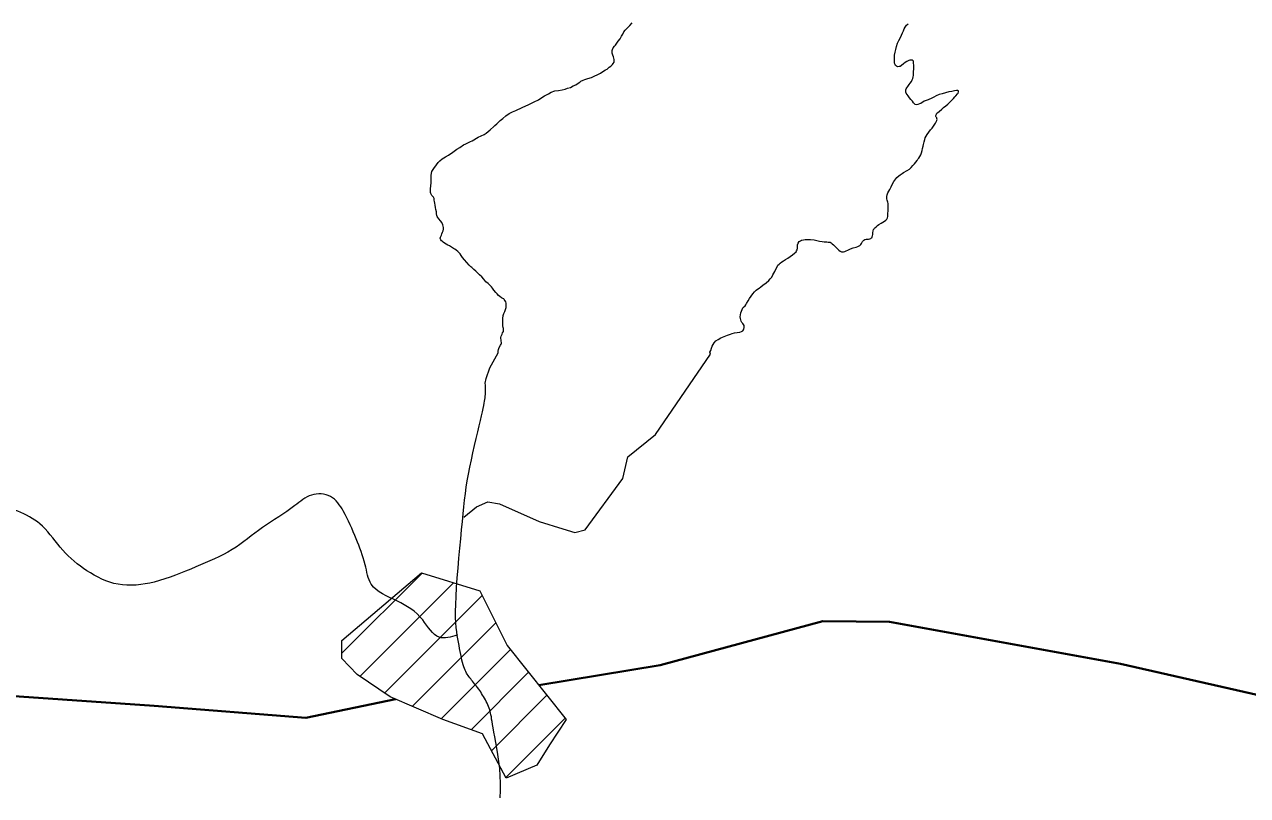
# Model space of a CAD drawing. Extents: x 553962 to 842807, y 8883888 to 9032388.
# Drawn here: x 605242 to 606503, y 8912194 to 8912989 of the extents above; entities that cross this region are included whole.
import ezdxf

# ---------------------------------------------------------------- set-up
doc = ezdxf.new("R2010")
doc.units = 0
doc.header["$LTSCALE"] = 200
doc.layers.add('6', color=7, linetype='Continuous', lineweight=13)

msp = doc.modelspace()

# ---------------------------------------------------------------- linework, layer by layer
at = {"layer": '6'}
for p, q in [((605569.1, 8912340.8), (605651.9, 8912423.6)), ((605587.8, 8912317.1), (605684.3, 8912413.5)), ((605613, 8912299.8), (605713.6, 8912400.4)), ((605641.7, 8912286.1), (605727.8, 8912372.3)), ((605671.4, 8912273.4), (605742.9, 8912344.9)), ((605702.5, 8912262), (605761.6, 8912321.2)), ((605723.3, 8912240.4), (605780.4, 8912297.5)), ((605738, 8912212.7), (605799.2, 8912273.8))]:
    msp.add_line(p, q, dxfattribs=at)
for points in [[(605662, 8912812.9), (605661.3, 8912814.3), (605660.8, 8912815.1), (605660.5, 8912815.9), (605660.3, 8912817.3), (605660.6, 8912819.8), (605660.9, 8912823), (605661.1, 8912826.1), (605661.3, 8912830.4), (605661.3, 8912833.6), (605661.4, 8912835.9), (605662, 8912837.8), (605663.8, 8912840.6), (605666.6, 8912844.4), (605668.5, 8912846.8), (605670, 8912848.6), (605672.6, 8912850.6), (605676, 8912852.7), (605679, 8912854.4), (605683.6, 8912857.4), (605687.6, 8912860.7), (605690.6, 8912862.5), (605694.6, 8912865.1), (605697, 8912866.3), (605701.6, 8912868.4), (605703.3, 8912869.4), (605709.7, 8912873), (605715.7, 8912875.8), (605718, 8912877.3), (605722.1, 8912880.6), (605725.7, 8912884), (605726.7, 8912885), (605728.9, 8912886.9), (605732.3, 8912890.1), (605735, 8912892.4), (605738.2, 8912895), (605741.6, 8912897.3), (605745, 8912899.2), (605748.3, 8912900.7), (605755, 8912903.7), (605761.7, 8912906.7), (605767.5, 8912909.3), (605771.8, 8912911.7), (605775.3, 8912913.8), (605778.1, 8912915.7), (605782, 8912917.8), (605784.9, 8912919.3), (605788.6, 8912920.7), (605792.3, 8912921.2), (605796.2, 8912922), (605799.5, 8912922.6), (605801.8, 8912923.4), (605804.7, 8912924.4), (605807.7, 8912925.8), (605810.4, 8912927.1), (605812.9, 8912928.6), (605814.3, 8912929.7), (605815.6, 8912930.7), (605817.9, 8912931.7), (605819.7, 8912932.4), (605822.8, 8912933.6), (605826.4, 8912934.6), (605829.3, 8912936), (605833.1, 8912937.7), (605835.9, 8912939.2), (605838.2, 8912940.8), (605840.9, 8912942.4), (605842.6, 8912943.2), (605844.8, 8912945.1), (605846.5, 8912946.4), (605848.1, 8912948), (605849, 8912949), (605849.7, 8912950.3), (605849.9, 8912951.5), (605849.9, 8912953.2), (605849.6, 8912954.4), (605849.3, 8912955.8), (605848.5, 8912957.5), (605848, 8912958.7), (605847.7, 8912959.8), (605847.7, 8912960.9), (605847.8, 8912962.3), (605848.3, 8912963.5), (605849, 8912965), (605850.3, 8912966.8), (605851.2, 8912967.9), (605852.7, 8912969.9), (605854.1, 8912972), (605855.9, 8912974.6), (605857.4, 8912977.2), (605858.7, 8912979.4), (605860, 8912981.7), (605861.3, 8912983.4), (605862.8, 8912985.1), (605866, 8912988.3), (605868.6, 8912990.9)], [(606146.2, 8912978.2), (606147.2, 8912980.7), (606148.2, 8912982.8), (606148.8, 8912984.6), (606149.9, 8912986.5), (606151.4, 8912988.5), (606152.9, 8912990)], [(606157.8, 8912933.6), (606158.2, 8912935.1), (606158.4, 8912936.7), (606158.5, 8912938.5), (606158.7, 8912940.6), (606158.8, 8912943.2), (606158.9, 8912944.9), (606158.9, 8912946.8), (606158.7, 8912949.7), (606158.7, 8912951.2), (606158.2, 8912951.9), (606157.2, 8912952.3), (606156, 8912952.6), (606154.7, 8912952.5), (606153.7, 8912952.1), (606151.7, 8912950.9), (606150.1, 8912949.9), (606148.3, 8912948.5), (606146.2, 8912946.8), (606144.9, 8912946), (606143.7, 8912945.9), (606142.4, 8912945.7), (606141.1, 8912946.2), (606140, 8912946.9), (606139.5, 8912948.1), (606139.1, 8912949.5), (606138.9, 8912950.7), (606139, 8912952.8), (606138.9, 8912955.3), (606139.1, 8912957.7), (606139.6, 8912960.8), (606140.4, 8912963.6), (606141.2, 8912966.6), (606142.2, 8912969.8), (606143.5, 8912972.8), (606145.1, 8912975.9), (606146.2, 8912978.2)], [(606182, 8912888.9), (606182.6, 8912890.1), (606182.8, 8912890.7), (606183, 8912891.3), (606182.8, 8912892.4), (606182.5, 8912893.1), (606182.1, 8912893.6), (606181.7, 8912894.5), (606181.6, 8912895.3), (606181.8, 8912896), (606182.2, 8912896.8), (606182.8, 8912897.7), (606183.8, 8912898.6), (606184.9, 8912899.5), (606187.7, 8912901.8), (606189.5, 8912903.5), (606192, 8912905.5), (606193.9, 8912907.2), (606195.7, 8912908.7), (606197.4, 8912910.4), (606199.8, 8912912.9), (606201.2, 8912914.5), (606202.2, 8912915.8), (606203.9, 8912917.6), (606204.6, 8912918.5), (606205, 8912919.9), (606205, 8912920.7), (606204.2, 8912921.1), (606202.9, 8912921.3), (606201, 8912920.9), (606198, 8912920.2), (606195, 8912919.7), (606191.5, 8912918.9), (606188.2, 8912917.8), (606185.1, 8912916.9), (606182, 8912915.6), (606179.7, 8912914.4), (606177.4, 8912913.3), (606173.6, 8912911.7), (606169.7, 8912910), (606166, 8912907.9), (606164.9, 8912907.3), (606163, 8912906.6), (606161.5, 8912906.4), (606160.4, 8912906.7), (606159.8, 8912907.2), (606158.7, 8912908.5), (606157.6, 8912910.1), (606155.9, 8912912), (606154.3, 8912913.7), (606153.1, 8912915.6), (606152, 8912916.9), (606151.1, 8912918.3), (606150.6, 8912919.6), (606150.6, 8912920.6), (606150.6, 8912921.5), (606150.7, 8912922), (606151, 8912922.8), (606151.7, 8912923.9), (606152.6, 8912925.2), (606154, 8912927.3), (606155.1, 8912928.7), (606156.4, 8912930.6), (606157.1, 8912932), (606157.8, 8912933.6)], [(606134.8, 8912820.4), (606135.7, 8912821.9), (606136.7, 8912824.3), (606138.3, 8912827.3), (606140.2, 8912830.1), (606141.3, 8912831.5), (606143.3, 8912833.2), (606144.8, 8912834.3), (606146.9, 8912835.7), (606148.2, 8912836.5), (606152.1, 8912838.7), (606154.3, 8912840.2), (606156, 8912841.8), (606157.9, 8912843.8), (606159.6, 8912845.4), (606161, 8912847.2), (606162.2, 8912849), (606163.1, 8912850.2), (606163.9, 8912851.4), (606165.2, 8912853.1), (606166.2, 8912854.9), (606166.8, 8912856.8), (606167.4, 8912859.2), (606167.9, 8912861.4), (606168.4, 8912863.6), (606169, 8912865.6), (606169.4, 8912868.1), (606170.2, 8912870.7), (606170.7, 8912872.2), (606171.5, 8912874.1), (606172.7, 8912875.9), (606174.5, 8912878.1), (606176.2, 8912880.6), (606177.8, 8912882.3), (606179.9, 8912885.3), (606181.2, 8912887.6), (606182, 8912888.9)], [(605730.2, 8912650.8), (605730.2, 8912652.2), (605730.6, 8912654.2), (605731.4, 8912656.3), (605732.7, 8912658.7), (605733.3, 8912659.7), (605733.6, 8912660.6), (605733.7, 8912661.2), (605733.5, 8912662.6), (605733.2, 8912664.1), (605733, 8912665.4), (605733.1, 8912666.5), (605733.5, 8912667.8), (605734.2, 8912669.8), (605734.8, 8912671.2), (605735.6, 8912672.7), (605735.8, 8912674.1), (605735.6, 8912675.8), (605735.3, 8912676.8), (605735.2, 8912678.4), (605735, 8912682.2), (605735, 8912686), (605735.4, 8912689.2), (605736, 8912691.1), (605737.2, 8912693.3), (605737.9, 8912695.3), (605738.4, 8912697.5), (605738.6, 8912700), (605738.5, 8912702), (605738.2, 8912703.2), (605737.5, 8912704.4), (605736.5, 8912705.6), (605736, 8912706.2), (605735, 8912706.8), (605733.7, 8912707.5), (605732, 8912708.8), (605730.6, 8912709.9), (605729.1, 8912711.5), (605727.8, 8912712.7), (605725.9, 8912715.3), (605724.4, 8912717.5), (605723.2, 8912718.6), (605721.5, 8912720.4), (605719.9, 8912722), (605717.6, 8912724), (605715.3, 8912726.6), (605713.3, 8912728.9), (605711, 8912731.1), (605709, 8912733.1), (605707.1, 8912734.8), (605705.1, 8912736.7), (605703.1, 8912738.5), (605702.1, 8912739.2), (605700.2, 8912741.2), (605697.9, 8912743.8), (605695.6, 8912746.6), (605693.6, 8912749), (605692.2, 8912751.1), (605691, 8912752.7), (605688.6, 8912755.1), (605687, 8912756.5), (605685.5, 8912757.6), (605684.3, 8912758.4), (605682.2, 8912759.7), (605679.9, 8912760.9), (605678.4, 8912761.8), (605676.6, 8912762.7), (605674.9, 8912763.7), (605673.6, 8912764.7), (605672.9, 8912765.4), (605671.9, 8912766.2), (605671, 8912767.1), (605670.7, 8912767.9), (605670.5, 8912768.9), (605670.9, 8912770), (605671.7, 8912772.1), (605672.3, 8912773.4), (605672.8, 8912775), (605673.4, 8912776.5), (605673.7, 8912778.1), (605673.7, 8912779.9), (605673.6, 8912781.3), (605673.1, 8912782.8), (605672, 8912785.1), (605670.9, 8912786.6), (605669.2, 8912788.8), (605668, 8912790.1), (605667.5, 8912791.2), (605667, 8912792.2), (605666.8, 8912794.1), (605666.5, 8912796.1), (605666, 8912798.6), (605665.6, 8912800.6), (605665.4, 8912802.9), (605665, 8912805.1), (605664.7, 8912806.8), (605664.3, 8912808.1), (605664.3, 8912808.9), (605664.1, 8912809.8), (605663.4, 8912811.1), (605662, 8912812.9)], [(606073.5, 8912764.1), (606074.8, 8912763.1), (606076.1, 8912761.9), (606077, 8912761), (606078.4, 8912759.6), (606079.7, 8912758.3), (606081.5, 8912756.6), (606083.1, 8912755.4), (606084.2, 8912754.8), (606085.4, 8912754.8), (606086.4, 8912754.9), (606087.8, 8912755.3), (606089.1, 8912755.8), (606090.7, 8912756.5), (606093.5, 8912757.8), (606096.4, 8912758.9), (606099.3, 8912759.7), (606101.1, 8912760.4), (606103.2, 8912761.4), (606104.2, 8912762.4), (606104.8, 8912763.4), (606106, 8912765.4), (606106.8, 8912766.3), (606107.4, 8912766.9), (606108.4, 8912767.5), (606109.7, 8912767.8), (606110.8, 8912767.9), (606112.2, 8912768), (606113.6, 8912768.1), (606114.5, 8912768.4), (606115.2, 8912769.1), (606115.8, 8912769.7), (606116.1, 8912770.5), (606116.3, 8912771.4), (606116.5, 8912772.5), (606116.6, 8912774.3), (606116.9, 8912776.5), (606117.3, 8912777.7), (606117.9, 8912778.6), (606118.5, 8912779.3), (606119.9, 8912780.7), (606121.4, 8912782), (606122.9, 8912783), (606125.1, 8912784.2), (606127.1, 8912785.3), (606128.6, 8912786.4), (606130, 8912787.5), (606131.2, 8912788.6), (606131.8, 8912789.9), (606132, 8912791.4), (606132.2, 8912793.1), (606132.2, 8912794.6), (606132.3, 8912796.8), (606132.3, 8912799.5), (606132.3, 8912802.7), (606132.3, 8912804.6), (606132, 8912806), (606131.5, 8912808.1), (606131.2, 8912809.6), (606131.2, 8912811.7), (606131.5, 8912813.7), (606132.1, 8912815.5), (606133.1, 8912817.3), (606134.1, 8912819.1), (606134.8, 8912820.4)], [(606016.6, 8912736.9), (606017.9, 8912739.2), (606018.7, 8912741), (606019.9, 8912742.2), (606021.1, 8912743.2), (606022.7, 8912744.4), (606024.5, 8912745.6), (606026.7, 8912746.9), (606028.9, 8912748.3), (606031.3, 8912750.1), (606033.7, 8912751.7), (606035.8, 8912753.4), (606037.4, 8912754.8), (606038, 8912755.8), (606038.5, 8912756.9), (606038.8, 8912758.7), (606039, 8912760.2), (606039, 8912761.9), (606039.5, 8912763.6), (606040.5, 8912765.3), (606041.9, 8912766.2), (606043.2, 8912766.9), (606045, 8912767.3), (606046.9, 8912767.4), (606048.2, 8912767.5), (606052.4, 8912767.4), (606056, 8912767.1), (606058.9, 8912766.6), (606061.5, 8912765.9), (606064.3, 8912765.4), (606066.4, 8912765.1), (606067.4, 8912765.1), (606069.3, 8912765), (606070.4, 8912764.9), (606071.8, 8912764.9), (606072.6, 8912764.7), (606073.5, 8912764.1)], [(605949.1, 8912649.3), (605948.6, 8912651.3), (605949.4, 8912652.9), (605950.3, 8912655.6), (605950.9, 8912657.4), (605951.8, 8912659.2), (605952.9, 8912661), (605954.7, 8912662.9), (605957.1, 8912664.5), (605959.8, 8912666.1), (605963.2, 8912667.6), (605966.9, 8912669), (605969.7, 8912670), (605971.5, 8912670.5), (605974, 8912671.2), (605979.3, 8912672), (605981.3, 8912672.6), (605982.5, 8912673.3), (605983.2, 8912674.2), (605983.6, 8912675.2), (605983.8, 8912676.6), (605983.9, 8912677.8), (605983.8, 8912678.8), (605983.3, 8912679.7), (605982.4, 8912680.8), (605981.6, 8912681.8), (605981, 8912683.2), (605980.4, 8912684.7), (605980, 8912686.1), (605979.9, 8912687.9), (605980.2, 8912689.9), (605980.5, 8912691.8), (605981.2, 8912693.7), (605982, 8912695.5), (605982.6, 8912696.9), (605983.4, 8912697.8), (605984.8, 8912699.1), (605985.5, 8912700.2), (605986.3, 8912701.4), (605987.9, 8912704.3), (605989.3, 8912706.7), (605991, 8912709.2), (605992.8, 8912711.6), (605994.5, 8912713.6), (605996.2, 8912715.2), (605997.7, 8912716.3), (605999.3, 8912717.4), (606001.1, 8912718.8), (606003.3, 8912720.3), (606006.6, 8912722.9), (606009.3, 8912725.2), (606010.9, 8912727), (606012.3, 8912728.8), (606013.6, 8912731.2), (606014.6, 8912732.7), (606015.5, 8912734.5), (606016.6, 8912736.9)], [(605694.8, 8912491.9), (605695.6, 8912498.8), (605696.5, 8912505.5), (605697.4, 8912512.1), (605698.4, 8912518.7), (605699.7, 8912525.6), (605701.1, 8912532.8), (605702.6, 8912540.2), (605704.2, 8912547.7), (605705.9, 8912555.1), (605707.6, 8912562.3), (605709.2, 8912569.1), (605710.7, 8912575.4), (605712, 8912581), (605713.1, 8912585.8), (605714.1, 8912589.9), (605714.8, 8912593.3), (605715.4, 8912596.2), (605715.9, 8912598.7), (605716.3, 8912600.8), (605716.6, 8912602.6), (605716.8, 8912604.3), (605716.9, 8912606), (605717.1, 8912607.6), (605717.2, 8912609.1), (605717.2, 8912610.7), (605717.2, 8912612.3), (605717.2, 8912614), (605717.1, 8912615.7), (605717.1, 8912617.4), (605716.9, 8912619.3), (605717.9, 8912624.1), (605721.8, 8912635.1), (605730.2, 8912650.8)], [(605796.9, 8912469.3), (605809.3, 8912465.4), (605820.1, 8912468.1), (605858.9, 8912521.2), (605864.1, 8912543.4), (605892.6, 8912566.3), (605949.1, 8912649.3)], [(605724, 8912270.4), (605723.5, 8912273), (605723.2, 8912275.2), (605722.8, 8912277.2), (605722.5, 8912279), (605722.1, 8912280.7), (605721.6, 8912282.5), (605721, 8912284.2), (605720.3, 8912285.9), (605719.6, 8912287.7), (605718.8, 8912289.4), (605718, 8912291.2), (605717.1, 8912292.9), (605716.2, 8912294.5), (605715.2, 8912296.2), (605714.2, 8912297.8), (605713.2, 8912299.4), (605712.2, 8912301), (605711.2, 8912302.5), (605710.2, 8912303.9), (605709.1, 8912305.4), (605708, 8912306.8), (605707, 8912308.1), (605705.9, 8912309.4), (605704.9, 8912310.7), (605703.9, 8912312), (605702.9, 8912313.2), (605701.9, 8912314.4), (605701, 8912315.6), (605700.1, 8912316.8), (605699.2, 8912318), (605698.4, 8912319.2), (605697.6, 8912320.5), (605696.9, 8912321.9), (605696.2, 8912323.4), (605695.5, 8912325.1), (605694.8, 8912326.9), (605694.2, 8912329), (605693.5, 8912331.3), (605692.9, 8912333.9), (605692.3, 8912336.6), (605691.7, 8912339.5), (605691.1, 8912342.6), (605690.5, 8912345.8), (605689.9, 8912349), (605689.3, 8912352.3), (605688.7, 8912355.7), (605688.1, 8912359.2), (605687.5, 8912363), (605687, 8912367.3), (605686.6, 8912372.1), (605686.4, 8912377.6), (605686.3, 8912383.9), (605686.5, 8912391.2), (605686.8, 8912399.5), (605687.4, 8912408.7), (605688.1, 8912418.5), (605688.9, 8912428.7), (605689.8, 8912439), (605690.7, 8912449.2), (605691.6, 8912459), (605692.5, 8912468.3), (605693.3, 8912476.8), (605694.1, 8912484.6), (605694.8, 8912491.9)], [(605694.8, 8912481.1), (605707.8, 8912491.9), (605719.5, 8912496.9), (605731.5, 8912495.1)], [(605731.5, 8912495.1), (605772.5, 8912476.7), (605796.9, 8912469.3)], [(605732.2, 8912191.7), (605732.6, 8912199.3), (605732.6, 8912207), (605732.4, 8912214.6), (605731.8, 8912222.1), (605731, 8912229.4), (605730, 8912236.3), (605728.9, 8912242.9), (605727.8, 8912249), (605726.8, 8912254.6), (605725.8, 8912259.5), (605725.1, 8912263.8), (605724.5, 8912267.3), (605724, 8912270.4)]]:
    msp.add_lwpolyline(points, dxfattribs=at)
msp.add_lwpolyline([(605651.2, 8912423.8), (605711.2, 8912405.1), (605739.6, 8912349), (605800.2, 8912272.6), (605783.2, 8912246.5), (605770.2, 8912225.5), (605738.4, 8912211.9), (605714.1, 8912257.8), (605673.3, 8912272.6), (605618.9, 8912295.8), (605584.9, 8912319), (605569.1, 8912335.4), (605569.1, 8912354.1)], close=True, dxfattribs=at)
at = {"layer": '6', "lineweight": 40}
for points in [[(605772.2, 8912307.9), (605897.3, 8912328.7), (606065.1, 8912373.9), (606133.7, 8912373.3), (606372, 8912330.1), (606873.2, 8912216.1), (607100.6, 8912175.7), (607588, 8912059.9)], [(604543.9, 8912340.6), (605101.4, 8912305.4), (605375.6, 8912286.6), (605531.9, 8912274.2), (605624.5, 8912293.4)]]:
    msp.add_lwpolyline(points, dxfattribs=at)
at = {"layer": '6'}
msp.add_spline([(605688.2, 8912359.7), (605669.5, 8912357.4), (605652.4, 8912375.3), (605625.9, 8912394.8), (605599.4, 8912412), (605593.1, 8912432.2), (605583.8, 8912458.8), (605570.5, 8912487.6), (605557.3, 8912502.4), (605537.8, 8912504), (605520.6, 8912493.1), (605487.1, 8912470.4), (605455.9, 8912447.8), (605418.5, 8912429.9), (605375.6, 8912414.3), (605338.2, 8912412), (605306.2, 8912426), (605281.2, 8912447.1), (605260.2, 8912472), (605211.8, 8912493.8), (605164.3, 8912493.8), (605122.2, 8912485.3), (605105, 8912494.6), (605091, 8912520.3), (605077, 8912543.7), (605045, 8912559.3), (605006.8, 8912581.2), (604956.9, 8912602.2), (604919, 8912627.2), (604912.4, 8912633.3), (604884, 8912664.4), (604871.7, 8912675.4), (604855, 8912690.5), (604834.6, 8912703.3), (604830, 8912706.5), (604821.3, 8912710)], degree=3, dxfattribs=at)

doc.saveas('drawing.dxf')
